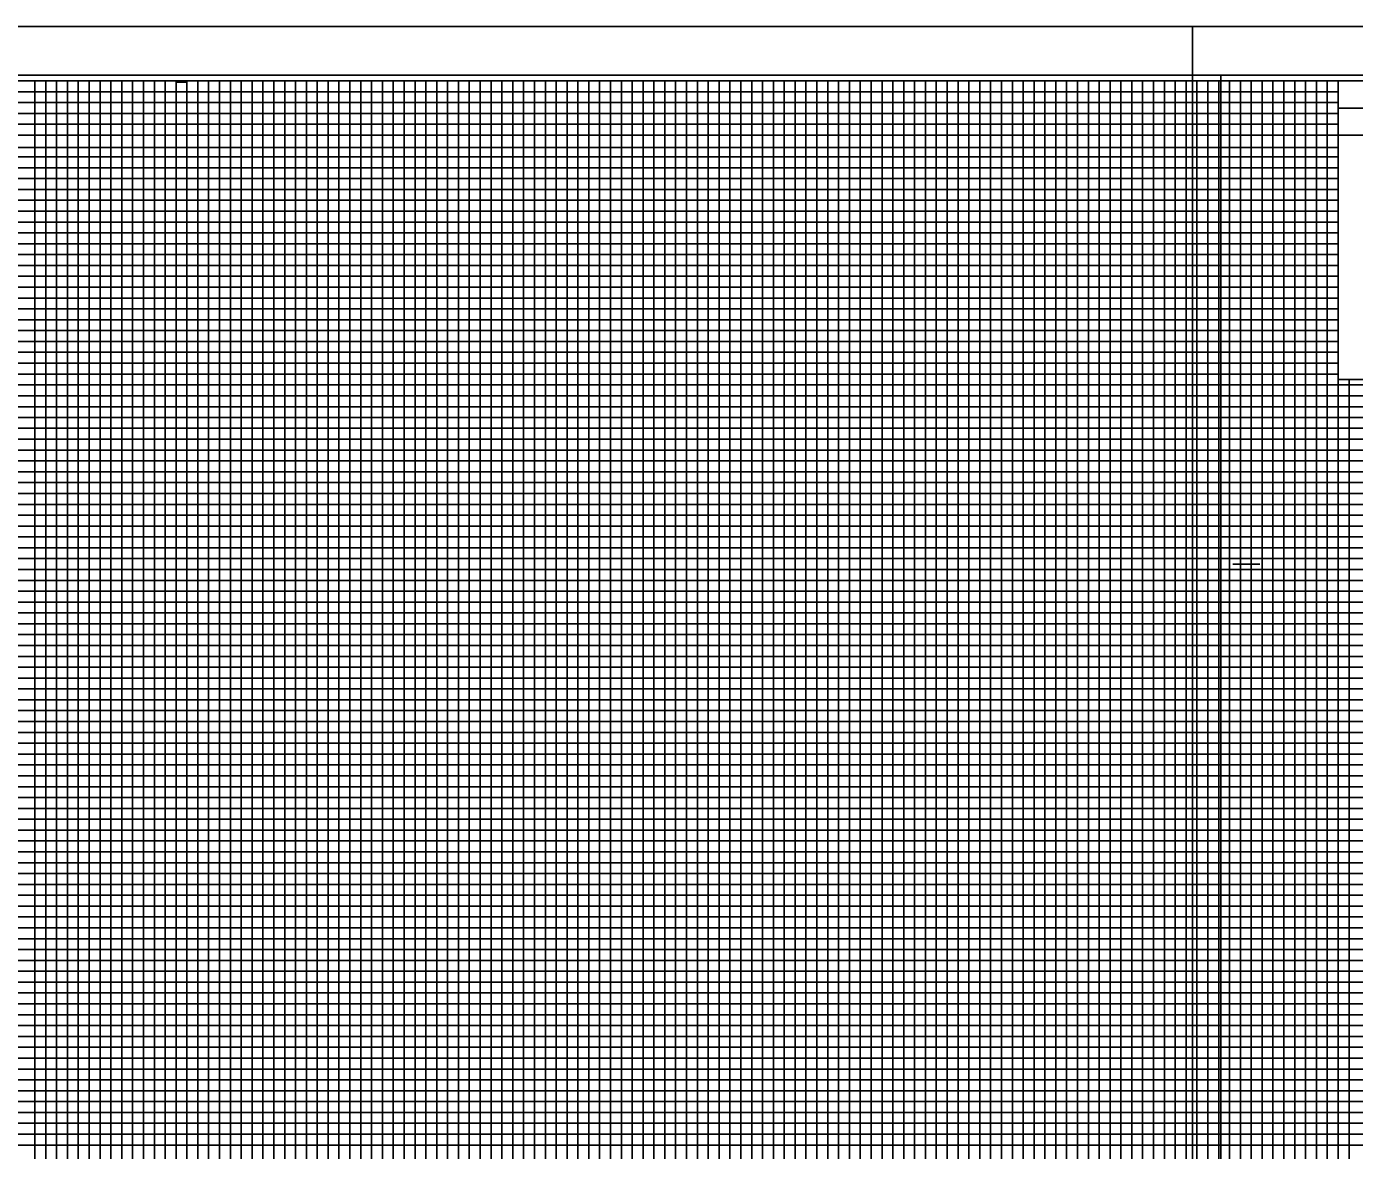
# Model space of a CAD drawing. Extents: x 2345490 to 2436403, y 465165 to 573888.
# Drawn here: x 2383813 to 2384424, y 515670 to 516188 of the extents above; entities that cross this region are included whole.
import ezdxf

# ---------------------------------------------------------------- set-up
doc = ezdxf.new("R2010")
doc.units = 0
for name, color, linetype in [('Old_Level_18', 7, 'Continuous'), ('Old_Level_40', 7, 'Continuous'), ('Old_Level_41', 7, 'Continuous'), ('Old_Level_42', 7, 'Continuous'), ('Old_Level_43', 7, 'Continuous'), ('Old_Level_50', 7, 'Continuous'), ('Old_Level_51', 7, 'Continuous')]:
    doc.layers.add(name, color=color, linetype=linetype)

msp = doc.modelspace()

# ---------------------------------------------------------------- linework, layer by layer
at = {"layer": 'Old_Level_18'}
msp.add_lwpolyline([(2384616.79875, 516162.5265), (2383116.79875, 516162.5265), (2383116.79875, 515112.5265), (2384616.79875, 515112.5265)], close=True, dxfattribs=at)
at = {"layer": 'Old_Level_40'}
msp.add_line((2384416.74875, 516149.9765), (2384616.79875, 516149.9765), dxfattribs=at)
for points in [[(2384416.74875, 516162.5265), (2384616.79875, 516162.5265), (2384616.79875, 516137.4765), (2384416.74875, 516137.4765)], [(2384416.74875, 516137.4765), (2384516.79875, 516137.4765), (2384516.79875, 516024.9765), (2384416.74875, 516024.9765)]]:
    msp.add_lwpolyline(points, close=True, dxfattribs=at)
at = {"layer": 'Old_Level_41'}
msp.add_line((2384368.29875, 515940.0265), (2384380.79875, 515940.0265), dxfattribs=at)
for points in [[(2383791.79875, 516162.5265), (2383841.79875, 516162.5265), (2383841.79875, 515137.5265)], [(2383816.79875, 515137.5265), (2383816.79875, 516162.5265), (2383866.79875, 516162.5265), (2383866.79875, 515137.5265)], [(2383891.79875, 515137.5265), (2383891.79875, 516162.5265), (2383941.79875, 516162.5265), (2383941.79875, 515137.5265)], [(2383916.79875, 515137.5265), (2383916.79875, 516162.5265), (2383966.79875, 516162.5265), (2383966.79875, 515137.5265)], [(2383991.79875, 515137.5265), (2383991.79875, 516162.5265), (2384041.79875, 516162.5265), (2384041.79875, 515137.5265)], [(2384016.79875, 515137.5265), (2384016.79875, 516162.5265), (2384066.79875, 516162.5265), (2384066.79875, 515137.5265)], [(2384091.79875, 515137.5265), (2384091.79875, 516162.5265), (2384141.79875, 516162.5265), (2384141.79875, 515137.5265)], [(2384116.79875, 515137.5265), (2384116.79875, 516162.5265), (2384166.79875, 516162.5265), (2384166.79875, 515137.5265)], [(2384191.79875, 515137.5265), (2384191.79875, 516162.5265), (2384241.79875, 516162.5265), (2384241.79875, 515137.5265)], [(2384216.79875, 515137.5265), (2384216.79875, 516162.5265), (2384266.79875, 516162.5265), (2384266.79875, 515137.5265)], [(2384291.79875, 515137.5265), (2384291.79875, 516162.5265), (2384341.79875, 516162.5265), (2384341.79875, 515137.5265)], [(2384316.79875, 515137.5265), (2384316.79875, 516162.5265), (2384366.79875, 516162.5265), (2384366.79875, 515137.5265)], [(2384391.79875, 515137.5265), (2384391.79875, 516162.5265)], [(2384416.79875, 515137.5265), (2384416.79875, 516162.5265), (2384443.09875, 516162.5265)], [(2383116.79875, 516112.5265), (2384416.74875, 516112.5265)], [(2384416.74875, 516062.5265), (2383116.79875, 516062.5265), (2383116.79875, 516012.4765), (2384616.79875, 516012.4765)], [(2384616.79875, 515987.5265), (2383116.79875, 515987.5265), (2383116.79875, 516037.5265), (2384416.74875, 516037.5265)], [(2384616.79875, 515962.5265), (2383116.79875, 515962.5265), (2383116.79875, 515912.5265), (2384616.79875, 515912.5265)], [(2384616.79875, 515887.5265), (2383116.79875, 515887.5265), (2383116.79875, 515937.5265), (2384616.79875, 515937.5265)], [(2384616.79875, 515862.5265), (2383116.79875, 515862.5265), (2383116.79875, 515812.5265), (2384616.79875, 515812.5265)], [(2384616.79875, 515762.5265), (2383116.79875, 515762.5265), (2383116.79875, 515712.5265), (2384616.79875, 515712.5265)]]:
    msp.add_lwpolyline(points, dxfattribs=at)
at = {"layer": 'Old_Level_42'}
for points in [[(2384416.74875, 516087.5265), (2383116.89875, 516087.5265), (2383116.89875, 516137.4765), (2384416.74875, 516137.4765)], [(2384616.79875, 515787.5265), (2383116.79875, 515787.5265), (2383116.79875, 515837.5265), (2384616.79875, 515837.5265)], [(2384616.79875, 515687.5265), (2383116.79875, 515687.5265), (2383116.79875, 515737.5265), (2384616.79875, 515737.5265)]]:
    msp.add_lwpolyline(points, dxfattribs=at)
at = {"layer": 'Old_Level_43'}
for p, q in [((2384566.79875, 515982.5265), (2383166.79875, 515982.5265)), ((2383166.79875, 515977.5265), (2384566.79875, 515977.5265)), ((2384566.79875, 515957.5265), (2383166.79875, 515957.5265))]:
    msp.add_line(p, q, dxfattribs=at)
for points in [[(2384416.74875, 516157.5265), (2383166.79875, 516157.5265), (2383166.79875, 516152.5265), (2384416.74875, 516152.5265)], [(2383811.79875, 515137.5265), (2383821.79875, 515137.5265), (2383821.79875, 516162.5265), (2383826.79875, 516162.5265), (2383826.79875, 515137.5265), (2383831.79875, 515137.5265), (2383831.79875, 516162.5265), (2383836.79875, 516162.5265), (2383836.79875, 515137.5265), (2383846.79875, 515137.5265), (2383846.79875, 516162.5265), (2383851.79875, 516162.5265), (2383851.79875, 515137.5265), (2383856.79875, 515137.5265), (2383856.79875, 516162.5265), (2383861.79875, 516162.5265), (2383861.79875, 515137.5265), (2383871.79875, 515137.5265), (2383871.79875, 516162.5265), (2383876.79875, 516162.5265), (2383876.79875, 515137.5265)], [(2383881.79875, 515137.5265), (2383881.79875, 516161.9265), (2383886.79875, 516161.9265), (2383886.79875, 515137.5265)], [(2383896.79875, 515137.5265), (2383896.79875, 516162.5265), (2383901.79875, 516162.5265), (2383901.79875, 515137.5265)], [(2383906.79875, 515137.5265), (2383906.79875, 516162.5265), (2383911.79875, 516162.5265), (2383911.79875, 515137.5265)], [(2383921.79875, 515137.5265), (2383921.79875, 516162.5265), (2383926.79875, 516162.5265), (2383926.79875, 515137.5265)], [(2383931.79875, 515137.5265), (2383931.79875, 516162.5265), (2383936.79875, 516162.5265), (2383936.79875, 515137.5265)], [(2383946.79875, 515137.5265), (2383946.79875, 516162.5265), (2383951.79875, 516162.5265), (2383951.79875, 515137.5265)], [(2383956.79875, 515137.5265), (2383956.79875, 516162.5265), (2383961.79875, 516162.5265), (2383961.79875, 515137.5265)], [(2383971.79875, 515137.5265), (2383971.79875, 516162.5265), (2383976.79875, 516162.5265), (2383976.79875, 515137.5265)], [(2383981.79875, 515137.5265), (2383981.79875, 516162.5265), (2383986.79875, 516162.5265), (2383986.79875, 515137.5265)], [(2383996.79875, 515137.5265), (2383996.79875, 516162.5265), (2384001.79875, 516162.5265), (2384001.79875, 515137.5265)], [(2384006.79875, 515137.5265), (2384006.79875, 516162.5265), (2384011.79875, 516162.5265), (2384011.79875, 515137.5265)], [(2384021.79875, 515137.5265), (2384021.79875, 516162.5265), (2384026.79875, 516162.5265), (2384026.79875, 515137.5265)], [(2384031.79875, 515137.5265), (2384031.79875, 516162.5265), (2384036.79875, 516162.5265), (2384036.79875, 515137.5265)], [(2384046.79875, 515137.5265), (2384046.79875, 516162.5265), (2384051.79875, 516162.5265), (2384051.79875, 515137.5265)], [(2384056.79875, 515137.5265), (2384056.79875, 516162.5265), (2384061.79875, 516162.5265), (2384061.79875, 515137.5265)], [(2384071.79875, 515137.5265), (2384071.79875, 516162.5265), (2384076.79875, 516162.5265), (2384076.79875, 515137.5265)], [(2384081.79875, 515137.5265), (2384081.79875, 516162.5265), (2384086.79875, 516162.5265), (2384086.79875, 515137.5265)], [(2384096.79875, 515137.5265), (2384096.79875, 516162.5265), (2384101.79875, 516162.5265), (2384101.79875, 515137.5265)], [(2384106.79875, 515137.5265), (2384106.79875, 516162.5265), (2384111.79875, 516162.5265), (2384111.79875, 515137.5265)], [(2384121.79875, 515137.5265), (2384121.79875, 516162.5265), (2384126.79875, 516162.5265), (2384126.79875, 515137.5265)], [(2384131.79875, 515137.5265), (2384131.79875, 516162.5265), (2384136.79875, 516162.5265), (2384136.79875, 515137.5265)], [(2384146.79875, 515137.5265), (2384146.79875, 516162.5265), (2384151.79875, 516162.5265), (2384151.79875, 515137.5265)], [(2384156.79875, 515137.5265), (2384156.79875, 516162.5265), (2384161.79875, 516162.5265), (2384161.79875, 515137.5265)], [(2384171.79875, 515137.5265), (2384171.79875, 516162.5265), (2384176.79875, 516162.5265), (2384176.79875, 515137.5265)], [(2384181.79875, 515137.5265), (2384181.79875, 516162.5265), (2384186.79875, 516162.5265), (2384186.79875, 515137.5265)], [(2384196.79875, 515137.5265), (2384196.79875, 516162.5265), (2384201.79875, 516162.5265), (2384201.79875, 515137.5265)], [(2384206.79875, 515137.5265), (2384206.79875, 516162.5265), (2384211.79875, 516162.5265), (2384211.79875, 515137.5265)], [(2384221.79875, 515137.5265), (2384221.79875, 516162.5265), (2384226.79875, 516162.5265), (2384226.79875, 515137.5265)], [(2384231.79875, 515137.5265), (2384231.79875, 516162.5265), (2384236.79875, 516162.5265), (2384236.79875, 515137.5265)], [(2384246.79875, 515137.5265), (2384246.79875, 516162.5265), (2384251.79875, 516162.5265), (2384251.79875, 515137.5265)], [(2384256.79875, 515137.5265), (2384256.79875, 516162.5265), (2384261.79875, 516162.5265), (2384261.79875, 515137.5265)], [(2384271.79875, 515137.5265), (2384271.79875, 516162.5265), (2384276.79875, 516162.5265), (2384276.79875, 515137.5265)], [(2384281.79875, 515137.5265), (2384281.79875, 516162.5265), (2384286.79875, 516162.5265), (2384286.79875, 515137.5265)], [(2384296.79875, 515137.5265), (2384296.79875, 516162.5265), (2384301.79875, 516162.5265), (2384301.79875, 515137.5265)], [(2384306.79875, 515137.5265), (2384306.79875, 516162.5265), (2384311.79875, 516162.5265), (2384311.79875, 515137.5265)], [(2384321.79875, 515137.5265), (2384321.79875, 516162.5265), (2384326.79875, 516162.5265), (2384326.79875, 515137.5265)], [(2384331.79875, 515137.5265), (2384331.79875, 516162.5265), (2384336.79875, 516162.5265), (2384336.79875, 515137.5265)], [(2384346.79875, 515137.5265), (2384346.79875, 516162.5265), (2384351.79875, 516162.5265), (2384351.79875, 515137.5265)], [(2384356.79875, 515137.5265), (2384356.79875, 516162.5265), (2384361.79875, 516162.5265), (2384361.79875, 515137.5265)], [(2384371.79875, 515137.5265), (2384371.79875, 516162.5265), (2384376.79875, 516162.5265), (2384376.79875, 515137.5265)], [(2384381.79875, 515137.5265), (2384381.79875, 516162.5265), (2384386.79875, 516162.5265), (2384386.79875, 515137.5265)], [(2384396.79875, 515137.5265), (2384396.79875, 516162.5265), (2384401.79875, 516162.5265), (2384401.79875, 515137.5265)], [(2384406.79875, 515137.5265), (2384406.79875, 516162.5265), (2384411.79875, 516162.5265), (2384411.79875, 515137.5265)], [(2384416.74875, 516147.5265), (2383166.79875, 516147.5265), (2383166.79875, 516142.5265), (2384416.74875, 516142.5265)], [(2384416.74875, 516131.7765), (2383167.79875, 516131.7765), (2383167.79875, 516127.5265), (2384416.74875, 516127.5265)], [(2384416.74875, 516122.5265), (2383166.79875, 516122.5265), (2383166.79875, 516117.5265), (2384416.74875, 516117.5265)], [(2384416.74875, 516107.5265), (2383166.79875, 516107.5265), (2383166.79875, 516102.5265), (2384416.74875, 516102.5265)], [(2384416.74875, 516097.5265), (2383166.79875, 516097.5265), (2383166.79875, 516092.5265), (2384416.74875, 516092.5265)], [(2384416.74875, 516082.5265), (2383166.79875, 516082.5265), (2383166.79875, 516077.5265), (2384416.74875, 516077.5265)], [(2384416.74875, 516072.5265), (2383166.79875, 516072.5265), (2383166.79875, 516067.5265), (2384416.74875, 516067.5265)], [(2384416.74875, 516057.5265), (2383166.79875, 516057.5265), (2383166.79875, 516052.5265), (2384416.74875, 516052.5265)], [(2384416.74875, 516047.5265), (2383166.79875, 516047.5265), (2383166.79875, 516042.5265), (2384416.74875, 516042.5265)], [(2384416.74875, 516032.5265), (2383166.79875, 516032.5265), (2383166.79875, 516027.5265), (2384416.74875, 516027.5265)], [(2384566.79875, 516022.5265), (2383166.79875, 516022.5265), (2383166.79875, 516022.5265), (2383166.79875, 516002.5265), (2384566.79875, 516002.5265)], [(2384421.79875, 515137.5265), (2384421.79875, 516024.9765)], [(2383166.79875, 516017.5265), (2384566.79875, 516017.5265)], [(2384566.79875, 516007.5265), (2383166.79875, 516007.5265)], [(2384566.79875, 515997.5265), (2383166.79875, 515997.5265), (2383166.79875, 515992.5265), (2384566.79875, 515992.5265)], [(2384566.79875, 515972.5265), (2383166.79875, 515972.5265), (2383166.79875, 515967.5265), (2384566.79875, 515967.5265)], [(2384566.79875, 515952.5265), (2383166.79875, 515952.5265), (2383166.79875, 515947.5265), (2384566.79875, 515947.5265)], [(2384566.79875, 515942.5265), (2383166.79875, 515942.5265)], [(2383166.79875, 515932.5265), (2384566.79875, 515932.5265)], [(2384566.79875, 515927.5265), (2383166.79875, 515927.5265), (2383166.79875, 515922.5265), (2384566.79875, 515922.5265)], [(2384566.79875, 515917.5265), (2383166.79875, 515917.5265), (2383166.79875, 515907.5265), (2384566.79875, 515907.5265)], [(2384566.79875, 515902.5265), (2383166.79875, 515902.5265), (2383166.79875, 515897.5265), (2384566.79875, 515897.5265)], [(2384566.79875, 515892.5265), (2383166.79875, 515892.5265), (2383166.79875, 515882.5265), (2384566.79875, 515882.5265)], [(2384566.79875, 515877.5265), (2383166.79875, 515877.5265), (2383166.79875, 515872.5265), (2384566.79875, 515872.5265)], [(2384566.79875, 515867.5265), (2383166.79875, 515867.5265), (2383166.79875, 515857.5265), (2384566.79875, 515857.5265)], [(2384566.79875, 515852.5265), (2383166.79875, 515852.5265), (2383166.79875, 515847.5265), (2384566.79875, 515847.5265)], [(2384566.79875, 515842.5265), (2383166.79875, 515842.5265), (2383166.79875, 515832.5265), (2384566.79875, 515832.5265)], [(2384566.79875, 515827.5265), (2383166.79875, 515827.5265), (2383166.79875, 515822.5265), (2384566.79875, 515822.5265)], [(2384566.79875, 515817.5265), (2383166.79875, 515817.5265), (2383166.79875, 515807.5265), (2384566.79875, 515807.5265)], [(2384566.79875, 515802.5265), (2383166.79875, 515802.5265), (2383166.79875, 515797.5265), (2384566.79875, 515797.5265)], [(2384566.79875, 515792.5265), (2383166.79875, 515792.5265), (2383166.79875, 515782.5265), (2384566.79875, 515782.5265)], [(2384566.79875, 515777.5265), (2383166.79875, 515777.5265), (2383166.79875, 515772.5265), (2384566.79875, 515772.5265)], [(2384566.79875, 515767.5265), (2383166.79875, 515767.5265), (2383166.79875, 515757.5265), (2384566.79875, 515757.5265)], [(2384566.79875, 515752.5265), (2383166.79875, 515752.5265), (2383166.79875, 515747.5265), (2384566.79875, 515747.5265)], [(2384566.79875, 515742.5265), (2383166.79875, 515742.5265), (2383166.79875, 515732.5265), (2384566.79875, 515732.5265)], [(2384566.79875, 515727.5265), (2383166.79875, 515727.5265), (2383166.79875, 515722.5265), (2384566.79875, 515722.5265)], [(2384566.79875, 515717.5265), (2383166.79875, 515717.5265), (2383166.79875, 515707.5265), (2384566.79875, 515707.5265)], [(2384566.79875, 515702.5265), (2383166.79875, 515702.5265), (2383166.79875, 515697.5265), (2384566.79875, 515697.5265)], [(2384566.79875, 515692.5265), (2383166.79875, 515692.5265), (2383166.79875, 515682.5265), (2384566.79875, 515682.5265)], [(2384566.79875, 515677.5265), (2383166.79875, 515677.5265), (2383166.79875, 515672.5265), (2384566.79875, 515672.5265)]]:
    msp.add_lwpolyline(points, dxfattribs=at)
at = {"layer": 'Old_Level_50'}
for points in [[(2384629.29875, 516165.0765), (2382962.79875, 516165.0765), (2382962.79875, 515109.9765), (2384629.29875, 515109.9765)], [(2386029.29875, 516165.0765), (2384362.79875, 516165.0765), (2384362.79875, 515109.9765), (2386029.29875, 515109.9765)]]:
    msp.add_lwpolyline(points, close=True, dxfattribs=at)
at = {"layer": 'Old_Level_51'}
for points in [[(2384633.79875, 516187.5265), (2382949.79875, 516187.5265), (2382949.79875, 515087.5265), (2384633.79875, 515087.5265)], [(2386033.79875, 516187.5265), (2384349.79875, 516187.5265), (2384349.79875, 515087.5265), (2386033.79875, 515087.5265)]]:
    msp.add_lwpolyline(points, close=True, dxfattribs=at)

doc.saveas('drawing.dxf')
